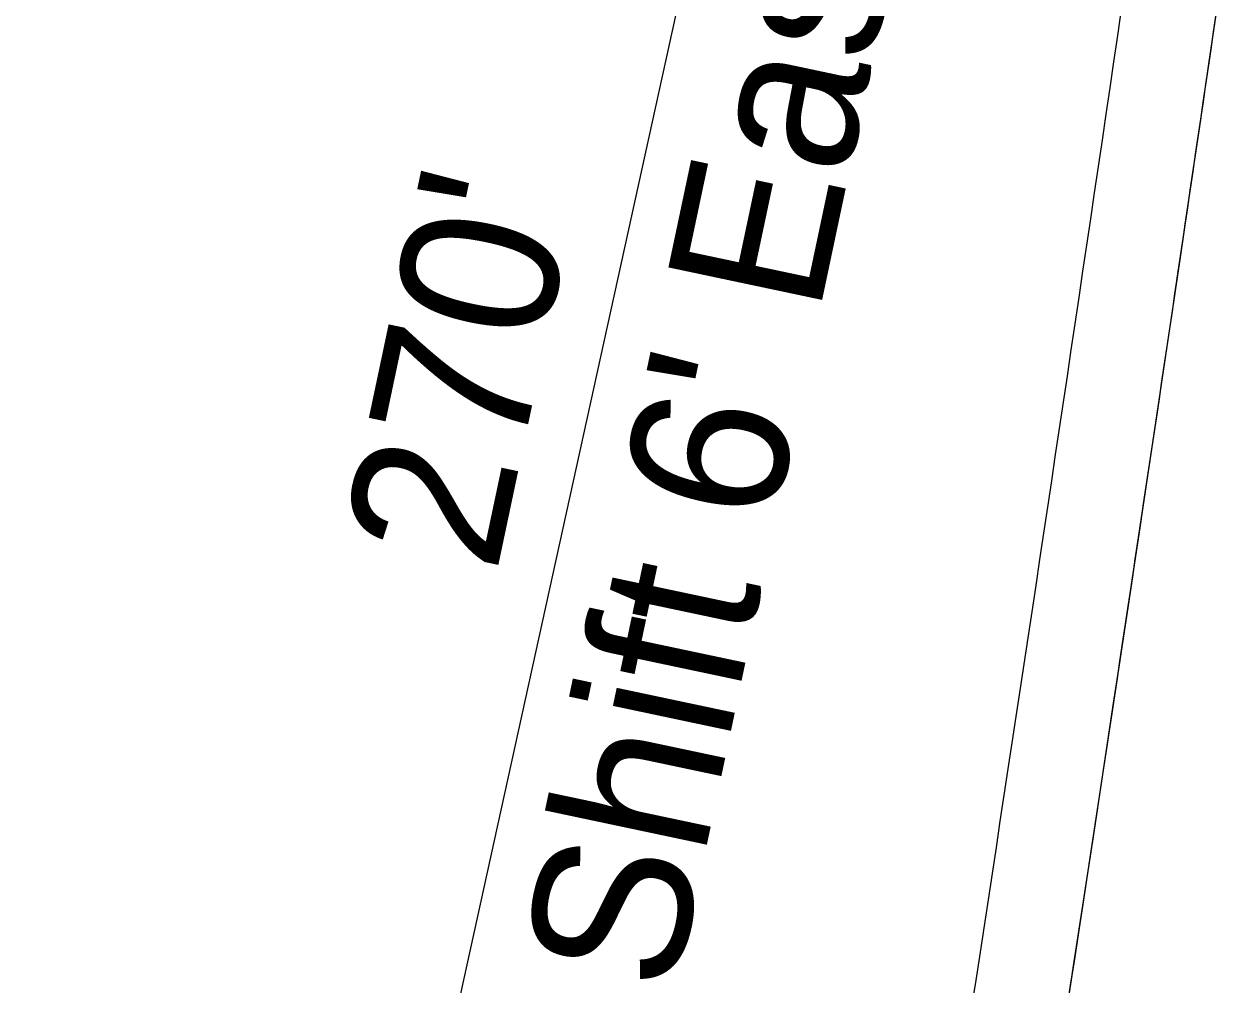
# Model space of a CAD drawing. Extents: x 14104283 to 14120882, y 8635219 to 8671666.
# Drawn here: x 14107857.1 to 14107933.7, y 8640015.4 to 8640076.6 of the extents above; entities that cross this region are included whole.
import ezdxf

# ---------------------------------------------------------------- set-up
doc = ezdxf.new("R2010")
doc.units = 0
for name, color, linetype in [('dsnPaintPlaceChannelizingLaneWhite', 7, 'Continuous'), ('dsnPaintPlaceEdgeLineRightWhite', 7, 'Continuous'), ('dsnShadingPaved', 7, 'Continuous'), ('dsnStdLabel', 7, 'Continuous'), ('dsnStgShadingPrevPav', 7, 'Continuous')]:
    doc.layers.add(name, color=color, linetype=linetype)

msp = doc.modelspace()

# ---------------------------------------------------------------- linework, layer by layer
at = {"layer": 'dsnPaintPlaceChannelizingLaneWhite'}
msp.add_arc((14098576.761, 8641447.78), 9468, 350.8544037, 351.6728455, dxfattribs=at)
at = {"layer": 'dsnPaintPlaceEdgeLineRightWhite'}
msp.add_arc((14098576.761, 8641447.78), 9456, 351.2343657, 351.6728455, dxfattribs=at)
at = {"layer": 'dsnShadingPaved'}
msp.add_arc((14098576.761, 8641447.78), 9456, 351.2368195, 351.6728455, dxfattribs=at)
at = {"layer": 'dsnStdLabel'}
msp.add_line((14107864.2, 8639920.882), (14107922.131, 8640184.594), dxfattribs=at)
at = {"layer": 'dsnStgShadingPrevPav'}
for radius, start, end in [(9450, 351.0190307, 351.6728455), (9456, 348.4493429, 351.6728455), (9456, 351.2368195, 351.6728455), (9468, 347.8072551, 351.6728455), (9468, 348.1945818, 351.6728455), (9488, 348.2025245, 351.6728455), (9488, 348.2025245, 351.6728455), (9512, 348.1761969, 351.6535365), (9512, 348.2120116, 351.6535365)]:
    msp.add_arc((14098576.761, 8641447.78), radius, start, end, dxfattribs=at)

# ---------------------------------------------------------------- texts
at = {"layer": 'dsnStdLabel'}
for s, height, p in [("Shift 6' East", 9.99998, (14107898.461, 8640014.729)), ("270'", 10, (14107887.093, 8640041.508))]:
    msp.add_text(s, height=height, rotation=78.05307, dxfattribs=at).set_placement(p)

doc.saveas('drawing.dxf')
